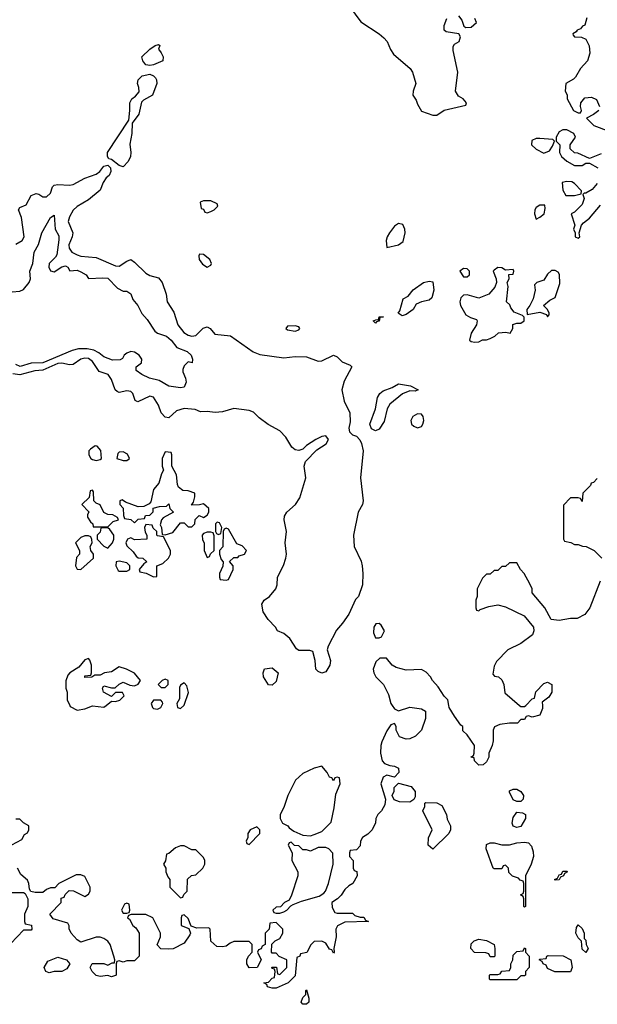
# Model space of a CAD drawing. Header units: inches. Extents: x 2380053 to 2584298, y 380219 to 546618.
# Tile 733 of 788: x 2561910 to 2564930, y 458438 to 463584. Entities that reach past the tile are written whole.
import ezdxf

# ---------------------------------------------------------------- set-up
doc = ezdxf.new("R2010")
doc.units = ezdxf.units.IN
doc.header["$MEASUREMENT"] = 0
doc.layers.add('C5465', color=7, linetype='Continuous')
doc.layers.add('C5466', color=7, linetype='Continuous')

msp = doc.modelspace()

# ---------------------------------------------------------------- linework, layer by layer
at = {"layer": 'C5465', "color": 2, "elevation": 34}
for points in [[(2563857.8, 460000), (2563870, 459982), (2563890, 459971.3), (2563950, 459991), (2564010, 459982), (2564032, 459970), (2564031.6, 459931.6), (2564011.3, 459870), (2563979.8, 459840.2), (2563950, 459825.2), (2563930, 459824), (2563895.3, 459835.3), (2563878, 459870), (2563878, 459890), (2563870, 459906), (2563850, 459898), (2563830, 459868), (2563802.8, 459810), (2563798.8, 459790), (2563796, 459750), (2563804.7, 459710), (2563816.9, 459696.9), (2563845.4, 459685.4), (2563870, 459682), (2563890, 459672), (2563891.3, 459650), (2563870, 459626), (2563830, 459635.3), (2563810, 459626), (2563798, 459590), (2563822, 459510), (2563819.6, 459480.4), (2563802, 459450), (2563782, 459430), (2563772, 459410), (2563770, 459386), (2563752, 459350), (2563730, 459328), (2563702, 459310), (2563692, 459290), (2563690, 459266), (2563670, 459246), (2563638, 459242), (2563634, 459230), (2563634, 459210), (2563654, 459190), (2563654, 459150), (2563658, 459138), (2563672.7, 459132.7), (2563674, 459110), (2563652, 459070), (2563630, 459058), (2563610, 459038), (2563591.2, 459008.9), (2563571.3, 458988.7), (2563542, 458970), (2563543.6, 458943.6), (2563558, 458918), (2563570, 458914), (2563650, 458914), (2563662, 458902), (2563690, 458894), (2563710, 458894), (2563718, 458878), (2563734, 458870), (2563610, 458868), (2563571.6, 458848.4), (2563562, 458830), (2563564.7, 458790), (2563552, 458730), (2563554, 458710), (2563550, 458706), (2563542, 458722), (2563530, 458726), (2563510, 458758), (2563490, 458768), (2563450, 458766), (2563431.6, 458748.4), (2563411.2, 458708.9), (2563378, 458702), (2563374, 458690), (2563358, 458682), (2563350, 458586), (2563314, 458550), (2563250, 458522), (2563230, 458522), (2563206, 458530), (2563202, 458542), (2563186, 458550), (2563210, 458554), (2563230, 458574), (2563242, 458578), (2563246, 458610), (2563242, 458622), (2563230, 458626), (2563227.3, 458632.7), (2563252.7, 458632.7), (2563258, 458598), (2563270, 458594), (2563306, 458630), (2563306, 458670), (2563267.3, 458687.3), (2563250, 458706), (2563230, 458706), (2563226, 458710), (2563227.3, 458752.7), (2563246, 458770), (2563270, 458782), (2563286, 458810), (2563286, 458830), (2563250, 458866), (2563218, 458862), (2563214, 458830), (2563194, 458810), (2563194, 458750), (2563178, 458742), (2563172.7, 458727.3), (2563158, 458722), (2563154, 458710), (2563172, 458670), (2563152, 458630), (2563110, 458628), (2563098, 458650), (2563098, 458670), (2563106, 458690), (2563126, 458710), (2563126, 458750), (2563110, 458766), (2563030, 458766), (2563010, 458758), (2562990, 458742), (2562970, 458738), (2562940.4, 458740.4), (2562908.4, 458768.4), (2562906, 458830), (2562898, 458838), (2562836.4, 458836.4), (2562806, 458846), (2562790, 458886), (2562770, 458906), (2562758, 458902), (2562754, 458890), (2562754, 458850), (2562794, 458834), (2562802, 458810), (2562799.6, 458800.4), (2562770, 458758), (2562711.6, 458728.4), (2562690, 458726), (2562648.4, 458728.4), (2562628.4, 458748.4), (2562646, 458790), (2562646, 458810), (2562606, 458890), (2562570, 458908), (2562492.7, 458907.3), (2562478, 458902), (2562474, 458890), (2562483.6, 458883.6), (2562502, 458850), (2562516.9, 458836.9), (2562534, 458810), (2562534, 458690), (2562510, 458666), (2562470, 458666), (2562450, 458658), (2562430, 458666), (2562418, 458662), (2562414, 458650), (2562414, 458590), (2562410, 458588), (2562390, 458582), (2562370, 458588), (2562330, 458584), (2562309.1, 458589.1), (2562288.8, 458608.9), (2562278, 458630), (2562289, 458651), (2562350, 458651.3), (2562370, 458642), (2562394, 458654), (2562406, 458654), (2562408, 458670), (2562402, 458690), (2562382, 458750), (2562370, 458768), (2562350, 458782), (2562330, 458788.7), (2562310, 458788.7), (2562230, 458762), (2562210, 458775.3), (2562179, 458810), (2562168, 458832), (2562168, 458848), (2562162, 458862), (2562084.7, 458884.7), (2562068, 458910), (2562126, 458970), (2562127.3, 458992.7), (2562142, 458998), (2562147.3, 459012.7), (2562168, 459032), (2562191.6, 459031.6), (2562250, 459002), (2562270, 459014), (2562278, 459030), (2562278, 459050), (2562250, 459106), (2562230, 459115.3), (2562205.4, 459114.6), (2562114, 459070), (2562092.7, 459047.3), (2562070, 459046), (2562050, 459038), (2562030, 459022), (2561990, 459022), (2561968, 459028), (2561960.4, 459040.4), (2561958, 459070), (2561950, 459086), (2561916.4, 459116.4), (2561898, 459150)], [(2562171.8, 460000), (2562174.4, 459994.4), (2562210, 459974.8), (2562250, 459982), (2562290, 459998), (2562350, 459991.3), (2562361.3, 460000)], [(2562601.3, 460000), (2562604.7, 459990), (2562610, 459984.7), (2562630, 459981), (2562648, 459990), (2562653, 460000)], [(2562733, 460000), (2562734, 459990), (2562750, 459984.7), (2562767.7, 460000)], [(2564642.8, 460000), (2564643.6, 459983.6), (2564630, 459948.7), (2564590, 459938), (2564570, 459946), (2564558, 459942), (2564550, 459926), (2564530, 459926), (2564512, 459908), (2564470, 459908), (2564419.6, 459900.4), (2564391.6, 459888.4), (2564384.7, 459870), (2564385.4, 459814.6), (2564381, 459790), (2564362, 459750), (2564362, 459730), (2564350, 459706), (2564334, 459690), (2564310, 459688), (2564288, 459710), (2564286, 459726), (2564268, 459730), (2564282, 459738), (2564286, 459750), (2564288, 459790), (2564250, 459846), (2564227.3, 459867.3), (2564226, 459890), (2564216.4, 459896.4), (2564183.2, 459943.2), (2564155.3, 459990), (2564153.5, 460000)], [(2564523.1, 460000), (2564530, 459994), (2564550, 459994), (2564556, 460000)], [(2561868.8, 459271.1), (2561920.4, 459299.6), (2561935.3, 459324.7), (2561950, 459334), (2561958, 459350), (2561958, 459370), (2561930, 459386), (2561910, 459406), (2561890, 459406)], [(2561870, 459022), (2561930, 459022), (2561938, 459018), (2561952, 458990), (2561952, 458950), (2561934, 458910), (2561934, 458870), (2561938, 458858), (2561971.2, 458851.1), (2561974, 458830), (2561970, 458826), (2561930, 458826), (2561863.6, 458756.4)]]:
    msp.add_lwpolyline(points, dxfattribs=at)
for points in [[(2563490, 459682), (2563450, 459672.7), (2563390, 459644), (2563352, 459610), (2563311.2, 459528.9), (2563290, 459466), (2563272, 459430), (2563272, 459410), (2563284.7, 459384.7), (2563312, 459370), (2563319.6, 459359.6), (2563343.6, 459343.6), (2563390, 459322), (2563430, 459318), (2563450, 459324.7), (2563490, 459342), (2563538, 459390), (2563554.6, 459465.4), (2563563.1, 459536.9), (2563586, 459590), (2563582, 459622), (2563570, 459626), (2563558, 459622), (2563550, 459606), (2563542, 459622), (2563530, 459626), (2563518, 459650)], [(2563950, 459495.3), (2563896.4, 459496.4), (2563867.3, 459507.3), (2563858, 459530), (2563867.3, 459552.7), (2563868.4, 459571.6), (2563890, 459594), (2563955.9, 459575.9), (2563978, 459550), (2563976.9, 459523.1), (2563970, 459508)], [(2564510, 459498), (2564490, 459506), (2564470, 459546), (2564470, 459554), (2564490, 459562), (2564510, 459562), (2564530.7, 459550.7), (2564544.7, 459530), (2564542, 459510), (2564530, 459498)], [(2564070, 459248), (2564046, 459270), (2564047.3, 459307.3), (2564066, 459350), (2564018, 459450), (2564027.3, 459472.7), (2564028, 459490), (2564032.7, 459492.7), (2564091.2, 459491.1), (2564116.9, 459476.9), (2564142, 459430), (2564145.4, 459405.4), (2564162, 459370), (2564162, 459350), (2564154, 459330)], [(2564510, 459362), (2564490, 459368.7), (2564484.7, 459384.7), (2564490, 459414), (2564510, 459442), (2564539.6, 459439.6), (2564554, 459430), (2564554, 459410), (2564530, 459368)], [(2563150, 459366), (2563114, 459350), (2563102, 459330), (2563102, 459310), (2563094, 459290), (2563098, 459278), (2563110, 459274), (2563166, 459330), (2563166, 459350)], [(2562770, 459266), (2562750, 459266), (2562723.6, 459256.4), (2562690, 459226), (2562678, 459222), (2562671.6, 459188.4), (2562662, 459170), (2562674, 459150), (2562674, 459130), (2562683.6, 459103.6), (2562694, 459090), (2562694, 459050), (2562750, 458994), (2562762, 458998), (2562767.3, 459012.7), (2562786, 459030), (2562787.3, 459092.7), (2562808.4, 459111.6), (2562830, 459114), (2562868, 459150), (2562878, 459170), (2562878, 459190), (2562870, 459206), (2562830, 459246), (2562810, 459246)], [(2563330, 459286), (2563318, 459282), (2563314, 459270), (2563334, 459230), (2563332, 459190), (2563364.7, 459130), (2563364.7, 459110), (2563331.6, 459008.4), (2563318, 458982), (2563294, 458970), (2563272.7, 458947.3), (2563250, 458946), (2563234, 458930), (2563238, 458918), (2563250, 458914), (2563270, 458914), (2563290, 458922), (2563306, 458930), (2563327.3, 458952.7), (2563340.4, 458959.6), (2563383.1, 458976.9), (2563476.4, 459003.6), (2563500.4, 459019.6), (2563508, 459030), (2563524, 459070), (2563548.7, 459170), (2563547.3, 459227.3), (2563526, 459250), (2563510, 459258), (2563470, 459258), (2563430, 459238), (2563410, 459246), (2563390, 459246), (2563370, 459266), (2563347.3, 459267.3)], [(2564550, 458946), (2564546, 458950), (2564546, 458990), (2564542, 459002), (2564528, 459010), (2564542, 459018), (2564546, 459030), (2564546, 459070), (2564542, 459082), (2564527.3, 459087.3), (2564518, 459098), (2564487.3, 459107.3), (2564467.3, 459127.3), (2564466, 459150), (2564450, 459166), (2564438, 459162), (2564430, 459146), (2564390, 459146), (2564386, 459150), (2564348, 459250), (2564350, 459274), (2564370, 459282), (2564390, 459282), (2564430, 459272), (2564470, 459272), (2564510, 459282), (2564550, 459284.7), (2564570, 459282), (2564585.4, 459265.4), (2564595.3, 459235.3), (2564596, 459210), (2564584.7, 459170), (2564554, 459110), (2564554, 458950)], [(2564710, 459086), (2564706, 459090), (2564722, 459098), (2564730, 459114), (2564742, 459118), (2564750, 459134), (2564770, 459134), (2564774, 459130), (2564758, 459122), (2564754, 459110), (2564738, 459102), (2564730, 459088)], [(2562470, 458966), (2562458, 458962), (2562442, 458930), (2562450, 458914), (2562470, 458914), (2562482, 458918), (2562486, 458930), (2562482, 458962)], [(2564870, 458708), (2564850, 458726), (2564847.3, 458767.3), (2564830, 458786), (2564818, 458810), (2564820.4, 458839.6), (2564830, 458854), (2564850, 458834), (2564862, 458810), (2564862, 458782), (2564870, 458774), (2564872, 458750), (2564882, 458730)], [(2564370, 458686), (2564362, 458702), (2564347.3, 458707.3), (2564288.4, 458708.4), (2564268, 458730), (2564270, 458754), (2564286, 458770), (2564310, 458778), (2564350, 458771.3), (2564390, 458751.3), (2564394, 458730), (2564394, 458690), (2564390, 458686)], [(2564370, 458566), (2564366, 458570), (2564366, 458590), (2564370, 458594), (2564410, 458594), (2564422, 458598), (2564430, 458612), (2564470, 458614), (2564478, 458630), (2564478, 458650), (2564488, 458670), (2564490, 458694), (2564510, 458714), (2564542, 458718), (2564550, 458734), (2564554, 458730), (2564554, 458710), (2564574, 458690), (2564574, 458630), (2564554, 458610), (2564554, 458590), (2564550, 458586), (2564530, 458586), (2564510, 458566)], [(2564790, 458608), (2564708.4, 458608.4), (2564670, 458626), (2564662, 458642), (2564646, 458650), (2564642, 458662), (2564626, 458670), (2564630, 458674), (2564662, 458678), (2564666, 458690), (2564672.7, 458692.7), (2564751.6, 458691.6), (2564792, 458670), (2564798, 458630)], [(2562063.1, 458603.1), (2562046, 458610), (2562038, 458630), (2562056.4, 458663.6), (2562110, 458684.7), (2562154, 458670), (2562172, 458650), (2562156.9, 458623.1), (2562130, 458608.7), (2562090, 458608.7)], [(2563390, 458438), (2563382, 458450), (2563390, 458474), (2563406, 458490), (2563406, 458510), (2563410, 458514), (2563422, 458470), (2563422, 458450), (2563410, 458438)]]:
    msp.add_lwpolyline(points, close=True, dxfattribs=at)
at = {"layer": 'C5466', "color": 2}
for points, elevation in [([(2563634, 463654), (2563693.4, 463573.4), (2563790, 463510.7), (2563814, 463490), (2563830.6, 463470), (2563848, 463428), (2563863.8, 463403.8), (2563950.6, 463330), (2563963, 463310), (2563980.7, 463250), (2563966.8, 463210), (2563966, 463190), (2563983.5, 463163.5), (2563990, 463142), (2564010, 463106.8), (2564070, 463084.7), (2564090, 463086), (2564130, 463111), (2564242, 463138), (2564246, 463150), (2564228, 463170), (2564203.7, 463183.7), (2564189.2, 463210), (2564200.7, 463310), (2564176.4, 463423.6), (2564176.4, 463443.6), (2564184, 463456), (2564208, 463470), (2564214.6, 463494.6), (2564206, 463510), (2564140.4, 463520.4), (2564128.7, 463530), (2564130, 463554), (2564144, 463590)], 34), ([(2564204.7, 463604.7), (2564221, 463581), (2564231.2, 463551.1), (2564242.8, 463542.8), (2564270, 463544.7), (2564298, 463570), (2564288.7, 463590)], 34), ([(2564874.4, 463594.4), (2564864, 463556), (2564852, 463550), (2564842.8, 463537.2), (2564824.7, 463530), (2564819.8, 463520.2), (2564802, 463510), (2564803.6, 463503.6), (2564810, 463494), (2564847.3, 463492.7), (2564870, 463482), (2564887.5, 463447.5), (2564891.3, 463410), (2564878, 463370), (2564842.8, 463330), (2564815.3, 463284.7), (2564806, 463274), (2564764.7, 463250), (2564762, 463210), (2564771.6, 463191.6), (2564772, 463170), (2564804.7, 463110), (2564830, 463098), (2564842, 463098), (2564848, 463110), (2564842, 463130), (2564844, 463150), (2564864, 463176), (2564899.8, 463179.8), (2564926.4, 463166.4), (2564941, 463130)], 34), ([(2564938, 463110), (2564910.9, 463089.1), (2564874, 463070), (2564911.2, 463031.1), (2564990, 463001)], 34), ([(2564950, 462884), (2564890, 462858), (2564827.3, 462887.3), (2564810, 462888), (2564788.7, 462908.7), (2564788, 462930), (2564815.3, 462970), (2564808, 462990), (2564770, 463008.7), (2564750, 463008), (2564730, 462998), (2564714, 462970), (2564714, 462950), (2564734, 462930), (2564732, 462890), (2564742, 462870), (2564770, 462844.7), (2564810, 462822), (2564850, 462822), (2564870, 462834), (2564890, 462834), (2564932, 462810)], 34), ([(2561890, 462411), (2561922, 462430), (2561933.2, 462450), (2561919, 462550), (2561904, 462590), (2561910, 462602), (2561943.1, 462616.9), (2561970, 462664.7), (2561996, 462676), (2562010, 462672), (2562030, 462658), (2562050, 462658.8), (2562070, 462678), (2562081.2, 462710), (2562090, 462718.8), (2562110, 462723), (2562170, 462718.7), (2562190, 462723.1), (2562250, 462755.5), (2562310, 462776.3), (2562329.6, 462790.4), (2562350, 462818), (2562370, 462824.7), (2562384.7, 462810), (2562386.8, 462790), (2562377.3, 462770), (2562361.7, 462758.3), (2562346.1, 462733.9), (2562330, 462692.7), (2562270, 462642.9), (2562210, 462607.3), (2562190, 462589.3), (2562170, 462554), (2562163.1, 462530), (2562187, 462470), (2562184.9, 462450), (2562167.5, 462407.5), (2562168.8, 462390), (2562183, 462370), (2562210, 462354.4), (2562230, 462348.8), (2562310, 462342), (2562410, 462298), (2562430, 462296.3), (2562470, 462322.8), (2562490, 462330.8), (2562510, 462317.3), (2562570, 462259.1), (2562590, 462247.3), (2562635.5, 462235.5), (2562654.8, 462210), (2562674.8, 462150), (2562681, 462110), (2562715.9, 462055.9), (2562737.1, 461990), (2562768, 461950), (2562790, 461935.5), (2562810, 461930.5), (2562830, 461934), (2562868.2, 461971.8), (2562890, 461979.1), (2562906, 461970), (2562930, 461940.7), (2563012.1, 461932.1), (2563130, 461848.9), (2563165.4, 461834.6), (2563290, 461816.4), (2563350, 461824), (2563410, 461821.3), (2563470, 461799.5), (2563490, 461800.4), (2563550, 461830.7), (2563570, 461822.8), (2563596.4, 461796.4), (2563638, 461778), (2563646.8, 461770), (2563605.5, 461694.5), (2563594, 461650), (2563606.7, 461590), (2563635.8, 461530), (2563637.3, 461482.7), (2563630.7, 461450), (2563634.8, 461430), (2563650, 461414.8), (2563670, 461406.8), (2563688.2, 461388.2), (2563697.3, 461370), (2563704.9, 461330), (2563691, 461190), (2563706, 461070), (2563702.8, 461050), (2563678.8, 461010), (2563656, 460890), (2563658, 460830), (2563694.4, 460754.4), (2563701, 460730), (2563704.7, 460690), (2563702, 460630), (2563682, 460570), (2563666.4, 460553.6), (2563630, 460478), (2563598, 460430), (2563566.4, 460393.6), (2563522, 460310), (2563518, 460290), (2563534.4, 460234.4), (2563530.9, 460210.9), (2563510, 460175.3), (2563490, 460168.7), (2563470, 460178), (2563458, 460190), (2563454.6, 460234.6), (2563442, 460282), (2563427.3, 460287.3), (2563370, 460288), (2563356.4, 460296.4), (2563322, 460350), (2563290, 460375.3), (2563258, 460390), (2563248, 460410), (2563209.1, 460449.1), (2563182, 460490), (2563175.3, 460530), (2563188, 460550), (2563215.3, 460570), (2563248.7, 460610), (2563255.3, 460630), (2563258, 460670), (2563289.1, 460730.9), (2563302, 460770), (2563304, 460790), (2563297, 460850), (2563304.2, 460910), (2563291.8, 460970), (2563294, 460990), (2563307.3, 461010), (2563352.3, 461050), (2563374.7, 461085.3), (2563405.1, 461190), (2563398, 461250), (2563404.8, 461275.2), (2563463.7, 461336.3), (2563512.5, 461367.5), (2563524, 461390), (2563510, 461408.7), (2563490, 461405.2), (2563458, 461390), (2563410, 461359), (2563390, 461339), (2563370, 461332.7), (2563350, 461336), (2563333.2, 461350), (2563301.4, 461401.4), (2563270, 461434.5), (2563208.6, 461468.5), (2563162.5, 461502.5), (2563132.2, 461532.2), (2563110, 461541.6), (2563030, 461552.3), (2562970, 461534.7), (2562931.4, 461531.5), (2562890, 461537.2), (2562854.6, 461534.6), (2562827.3, 461547.3), (2562770, 461551.3), (2562730, 461539.5), (2562690, 461502.7), (2562670, 461506), (2562649.6, 461529.6), (2562635.6, 461570), (2562610, 461612), (2562590, 461616.2), (2562527.3, 461587.3), (2562513.2, 461593.2), (2562501.2, 461630), (2562490, 461641.2), (2562470, 461645.2), (2562430, 461636), (2562420.1, 461640.1), (2562409.5, 461649.5), (2562390, 461704), (2562372.3, 461730), (2562325.4, 461745.4), (2562290, 461797), (2562270, 461812.8), (2562250, 461814.7), (2562230, 461809.3), (2562190, 461781.6), (2562170, 461779.7), (2562130, 461788.6), (2562110, 461787.8), (2562030, 461753.3), (2561988.2, 461748.2), (2561910, 461727.2), (2561873.7, 461733.7)], 30), ([(2564930, 462728.7), (2564903.5, 462696.5), (2564870, 462678), (2564862, 462678), (2564854, 462670), (2564862, 462650), (2564850, 462618), (2564810, 462578), (2564794, 462570), (2564812, 462510), (2564804.7, 462490), (2564814, 462470), (2564814, 462450), (2564830, 462442), (2564838, 462450), (2564835.3, 462470), (2564848, 462510), (2564857, 462523), (2564890, 462547.7), (2564945.9, 462614.1)], 34), ([(2561870, 462162.4), (2561910, 462166), (2561930, 462174.8), (2561959.3, 462210), (2561966, 462230), (2561962.7, 462270), (2561978.4, 462310), (2561986, 462370), (2562008, 462410), (2562025.6, 462470), (2562070, 462551), (2562090, 462562), (2562095.5, 462490), (2562113.7, 462453.7), (2562114.4, 462434.4), (2562104, 462356), (2562097.3, 462342.7), (2562064, 462310), (2562062, 462290), (2562070, 462271.3), (2562090, 462266.8), (2562130, 462292), (2562150, 462298), (2562162, 462290), (2562172, 462272), (2562210, 462274.8), (2562230, 462266.8), (2562258, 462250), (2562270, 462232), (2562344.1, 462235.9), (2562370, 462233), (2562420.5, 462180.5), (2562450, 462164.7), (2562470, 462164.7), (2562490, 462152), (2562502, 462122), (2562526.8, 462090), (2562548, 462048), (2562577.1, 462017.1), (2562617.1, 461957.1), (2562630, 461946), (2562678, 461930), (2562701, 461910), (2562730.6, 461870.6), (2562784.7, 461850), (2562806, 461830), (2562814, 461810), (2562811.3, 461790), (2562790, 461795.3), (2562770, 461775.3), (2562763.4, 461756.6), (2562763, 461743), (2562777.3, 461710), (2562780.5, 461690), (2562770, 461664), (2562750, 461660.9), (2562690, 461669), (2562638.7, 461698.7), (2562588, 461710), (2562548, 461730), (2562518, 461750), (2562518, 461770), (2562546, 461790), (2562548, 461810), (2562534, 461830), (2562510, 461846), (2562490, 461849.2), (2562470, 461841.2), (2562456, 461830), (2562446.8, 461813.2), (2562434.4, 461805.6), (2562394.9, 461805.1), (2562350, 461822), (2562323.7, 461843.7), (2562296.6, 461856.6), (2562263.3, 461863.3), (2562216.5, 461863.5), (2562184.2, 461855.8), (2562030, 461791.2), (2561970.2, 461789.8), (2561911.9, 461771.9), (2561890, 461781.6)], 26), ([(2564930, 461186), (2564910, 461166), (2564898, 461162), (2564894, 461150), (2564854, 461110), (2564850, 461066), (2564842, 461082), (2564830, 461086), (2564790, 461086), (2564752.7, 461047.3), (2564754, 460870), (2564758, 460858), (2564791.6, 460851.6), (2564810, 460842), (2564830, 460842), (2564852.7, 460832.7), (2564871.6, 460831.6), (2564914, 460810), (2564954, 460770)], 34), ([(2564944.7, 460650), (2564891.3, 460510), (2564865.4, 460474.6), (2564825.4, 460454.6), (2564790, 460454), (2564730, 460444), (2564688.8, 460448.9), (2564655.3, 460510), (2564590, 460588), (2564588.7, 460608.7), (2564576.4, 460636.4), (2564548, 460690), (2564528, 460710), (2564510, 460746), (2564470, 460746), (2564450, 460726), (2564430, 460726), (2564410, 460706), (2564390, 460706), (2564370, 460686), (2564350, 460686), (2564330, 460666), (2564302, 460610), (2564302, 460570), (2564294, 460550), (2564294, 460510), (2564298, 460498), (2564310, 460494), (2564318, 460502), (2564363.1, 460516.9), (2564410, 460526), (2564450, 460516), (2564547.9, 460467.9), (2564596, 460410), (2564598, 460390), (2564590.7, 460369.3), (2564530, 460324), (2564462, 460290), (2564402, 460230), (2564390, 460206), (2564383.6, 460163.6), (2564392.7, 460152.7), (2564414, 460150), (2564430, 460134), (2564442, 460110), (2564446.4, 460066.4), (2564523.1, 460000)], 34), ([(2562361.3, 460000), (2562390, 460022), (2562410, 460021), (2562432.9, 460027.1), (2562455.3, 460050), (2562447.3, 460067.3), (2562410, 460068), (2562390, 460046), (2562348.7, 460070), (2562342, 460090), (2562350, 460102), (2562390, 460091.3), (2562408.4, 460091.6), (2562430, 460112), (2562450, 460122), (2562485.4, 460105.4), (2562510, 460102.8), (2562529.1, 460110.9), (2562542, 460130), (2562510, 460169), (2562468, 460190), (2562430, 460201.2), (2562390, 460175.3), (2562354, 460170), (2562330, 460158), (2562302, 460158), (2562287.3, 460147.3), (2562250, 460146), (2562250, 460154), (2562282, 460158), (2562286, 460170), (2562286, 460210), (2562276.4, 460236.4), (2562270, 460246), (2562250, 460238), (2562219.8, 460200.2), (2562172, 460170), (2562162, 460158), (2562151.6, 460128.4), (2562151.3, 460110), (2562151.3, 460090), (2562158, 460070), (2562158, 460030), (2562171.8, 460000)], 34), ([(2564153.5, 460000), (2564148, 460030), (2564129.1, 460049.1), (2564098, 460098), (2564068, 460130), (2564058, 460150), (2564034.6, 460174.6), (2564010, 460188), (2563930, 460184), (2563878, 460198), (2563858, 460210), (2563827.3, 460247.3), (2563792.7, 460247.3), (2563771.6, 460228.4), (2563758, 460190), (2563762, 460170), (2563772, 460150), (2563812, 460110), (2563838, 460058), (2563851, 460010), (2563857.8, 460000)], 34), ([(2562767.7, 460000), (2562770, 460002), (2562792, 460068), (2562783.1, 460103.1), (2562770, 460118), (2562750, 460106), (2562746, 460094), (2562744.7, 460035.3), (2562732, 460010), (2562733, 460000)], 34), ([(2564556, 460000), (2564590, 460034), (2564602, 460038), (2564608.4, 460071.6), (2564650, 460114), (2564670, 460122), (2564692, 460110), (2564692, 460070), (2564676.9, 460043.1), (2564642, 460018), (2564642.8, 460000)], 34), ([(2562653, 460000), (2562658, 460010), (2562656.4, 460016.4), (2562647.3, 460027.3), (2562610, 460028), (2562598, 460010), (2562601.3, 460000)], 34)]:
    msp.add_lwpolyline(points, dxfattribs=dict(at, elevation=elevation))
for points, elevation in [([(2562590, 463344), (2562570, 463348.7), (2562554, 463370), (2562549, 463390), (2562589.5, 463430.5), (2562618, 463450), (2562635.3, 463455.3), (2562642, 463450), (2562634.8, 463430), (2562650, 463411), (2562659.1, 463390), (2562658.8, 463370), (2562610, 463349)], 30), ([(2562450, 462815.3), (2562430, 462822), (2562390, 462854), (2562376.4, 462856.4), (2562369.2, 462869.2), (2562369, 462890), (2562480.2, 463059.8), (2562486, 463110), (2562485.2, 463150), (2562495.3, 463170), (2562516, 463184), (2562533.6, 463206.4), (2562533.2, 463230), (2562526, 463250), (2562529.3, 463270), (2562550, 463291), (2562590, 463298.8), (2562610, 463291), (2562619.9, 463279.9), (2562625.5, 463270), (2562626, 463250), (2562604.7, 463190), (2562556.8, 463163.2), (2562547.1, 463152.9), (2562533, 463090), (2562497.3, 463042.7), (2562496.4, 462990), (2562486, 462934), (2562491.7, 462890), (2562488.6, 462870), (2562476.7, 462843.3)], 30), ([(2564630, 462964), (2564610, 462964), (2564587.7, 462952.3), (2564586, 462930), (2564610, 462906.8), (2564650, 462886), (2564680.4, 462899.6), (2564696.4, 462923.6), (2564706, 462950), (2564698, 462958)], 34), ([(2564770, 462739), (2564746.4, 462733.6), (2564750, 462694), (2564764.7, 462664.7), (2564810, 462666), (2564846, 462674), (2564848, 462690), (2564810, 462728.7), (2564796.5, 462736.5)], 34), ([(2562910, 462638), (2562870, 462638), (2562854, 462630), (2562858, 462598), (2562870, 462594), (2562878, 462578), (2562890, 462574), (2562910, 462582), (2562926, 462590), (2562946, 462610), (2562942, 462622)], 34), ([(2564655.3, 462615.3), (2564630, 462615.3), (2564610, 462602), (2564602.8, 462590), (2564601, 462570), (2564610, 462542), (2564630, 462551.3), (2564652.7, 462570), (2564658, 462598)], 34), ([(2563890, 462519.3), (2563870, 462505.2), (2563842.8, 462470), (2563830.8, 462450), (2563826, 462430), (2563830, 462394), (2563890, 462406.8), (2563915.5, 462424.5), (2563924.5, 462470), (2563923.7, 462490), (2563913.6, 462513.6)], 34), ([(2562850, 462358), (2562846, 462350), (2562847.3, 462330), (2562866.2, 462306.2), (2562890, 462291.3), (2562910, 462302), (2562913.2, 462310), (2562904, 462330), (2562870, 462357.2)], 34), ([(2564410, 462288.7), (2564390, 462275.3), (2564386, 462270), (2564401, 462230), (2564402.8, 462210), (2564393.7, 462186.3), (2564362, 462150), (2564310, 462129.3), (2564250, 462146), (2564230, 462144), (2564216, 462130), (2564211, 462110), (2564214.8, 462090), (2564242, 462042), (2564267.1, 462027.1), (2564298, 462018), (2564302, 462010), (2564298, 461990), (2564270, 461946), (2564261, 461910), (2564270, 461902.8), (2564290, 461898.8), (2564310, 461901), (2564329.3, 461910.7), (2564350, 461910.7), (2564370, 461917.3), (2564394, 461930), (2564412.9, 461947.1), (2564451.3, 461951.3), (2564474, 461946), (2564488, 461970), (2564488.8, 461991.1), (2564510, 461998), (2564530, 461998), (2564548, 462010), (2564548, 462030), (2564539, 462039), (2564495.3, 462055.3), (2564478, 462078), (2564473.2, 462093.2), (2564455.3, 462110), (2564464, 462190), (2564459, 462210), (2564468.7, 462230), (2564468, 462252), (2564490, 462254), (2564494, 462270), (2564490, 462278), (2564450, 462275.3), (2564430, 462288)], 34), ([(2564230, 462284), (2564211.3, 462270), (2564230, 462241), (2564250, 462241), (2564262, 462250), (2564262, 462270), (2564250, 462282)], 34), ([(2564710, 462274), (2564690, 462274), (2564670, 462254), (2564650, 462222), (2564614, 462210), (2564602, 462198), (2564604.7, 462170), (2564594.8, 462125.2), (2564578, 462090), (2564561, 462070), (2564563.6, 462043.6), (2564630, 462056), (2564663.5, 462043.5), (2564670, 462032), (2564679, 462041), (2564679, 462050), (2564668.7, 462070), (2564648.7, 462090), (2564680.9, 462119.1), (2564710, 462132), (2564734.5, 462205.5), (2564732.1, 462252.1), (2564724.7, 462264.7)], 34), ([(2563910, 462037.2), (2563888.7, 462050), (2563897, 462063), (2563915.3, 462124.7), (2563940.2, 462139.8), (2563967.2, 462172.8), (2564022, 462210), (2564050, 462218), (2564070, 462214), (2564074.8, 462170), (2564064.7, 462130), (2564050, 462119), (2564010, 462109.4), (2563983, 462097), (2563966.8, 462070), (2563930, 462043.7)], 30), ([(2563770, 461998), (2563758, 462010), (2563778, 462018), (2563786, 462014), (2563790, 462030.7), (2563811.2, 462031.1), (2563792.7, 462027.3), (2563790, 462009.2), (2563775.3, 462004.7)], 30), ([(2563350, 461984), (2563310, 461982), (2563301, 461970), (2563310, 461962.8), (2563350, 461956), (2563370, 461962.8), (2563375.1, 461970), (2563370, 461979)], 34), ([(2563978, 461642), (2563950, 461644), (2563910.6, 461629.4), (2563844.4, 461575.6), (2563830.6, 461550), (2563815.5, 461484.5), (2563790, 461444), (2563770, 461436), (2563750, 461445.2), (2563740.7, 461470), (2563769.5, 461550.5), (2563780.7, 461610), (2563792.7, 461630), (2563810, 461644.9), (2563858, 461662), (2563890, 461681), (2563954, 461670), (2563994, 461650)], 30), ([(2563990, 461524.5), (2563965.5, 461510), (2563955.5, 461490), (2563959.1, 461470), (2563970, 461459.1), (2563990, 461450.6), (2564010, 461457.3), (2564018.4, 461470), (2564022.9, 461490), (2564019.5, 461510), (2564010, 461522.7)], 34), ([(2562303.6, 461356.4), (2562279.6, 461340.4), (2562272, 461330), (2562272, 461310), (2562282, 461290), (2562290, 461284.7), (2562310, 461281), (2562330, 461284.7), (2562338, 461290), (2562333.2, 461333.2), (2562314.6, 461354.6)], 34), ([(2562450, 461325.2), (2562430, 461324), (2562423, 461317), (2562418, 461290), (2562450, 461280.5), (2562470, 461280.7), (2562484, 461290), (2562474.2, 461314.2)], 34), ([(2562670, 461326), (2562654, 461290), (2562654, 461250), (2562662, 461230), (2562651.3, 461210), (2562638, 461162), (2562610, 461128), (2562596, 461064), (2562586.4, 461053.6), (2562559.6, 461040.4), (2562530, 461038), (2562463.1, 461063.1), (2562444.7, 461075.3), (2562434, 461070), (2562434, 461050), (2562451.3, 461031.3), (2562452.7, 460992.7), (2562458, 460978), (2562490, 460972), (2562510, 460954), (2562530, 460974), (2562562, 460978), (2562567.3, 460992.7), (2562590, 460994), (2562607.3, 461012.7), (2562608.4, 461031.6), (2562640.2, 461039.8), (2562678, 461042), (2562690, 461054), (2562694, 461030), (2562714, 461010), (2562659.8, 460980.2), (2562651.3, 460970), (2562644.7, 460944.7), (2562651.3, 460930), (2562654, 460894), (2562670, 460892), (2562710, 460904.7), (2562750, 460954), (2562770, 460954), (2562790, 460934), (2562810, 460934), (2562826, 460950), (2562827.3, 460972.7), (2562847.3, 460992.7), (2562870, 460982), (2562890, 460994), (2562898, 461010), (2562898, 461030), (2562870, 461053.2), (2562850, 461048), (2562807.3, 461047.3), (2562818, 461062), (2562826, 461090), (2562826, 461110), (2562790, 461121.2), (2562762.7, 461122.7), (2562740.2, 461140.2), (2562734.6, 461154.6), (2562730, 461206), (2562706, 461250), (2562706, 461310), (2562702, 461322)], 34), ([(2562290, 461126), (2562278, 461122), (2562272.7, 461087.3), (2562234, 461050), (2562271.6, 461011.6), (2562263.6, 460996.4), (2562263.6, 460983.6), (2562279.6, 460959.6), (2562292, 460950), (2562294, 460934), (2562370, 460934), (2562398, 460962), (2562426, 460970), (2562422, 460982), (2562396.4, 460996.4), (2562370, 460998), (2562349.2, 461009.2), (2562330, 461048), (2562310, 461058), (2562298, 461070), (2562296.4, 461116.4)], 34), ([(2562942, 460958), (2562934, 460950), (2562934, 460910), (2562938, 460898), (2562950, 460894), (2562962, 460898), (2562966, 460930), (2562955.3, 460955.3)], 34), ([(2562370, 460928), (2562334, 460926), (2562330, 460906), (2562314, 460890), (2562314, 460870), (2562350, 460832), (2562370, 460822), (2562395.3, 460850), (2562402, 460870), (2562402, 460890), (2562380.4, 460920.4)], 34), ([(2562570, 460946), (2562562, 460930), (2562565.4, 460905.4), (2562574, 460890), (2562574, 460870), (2562510, 460866), (2562490, 460875.3), (2562474, 460870), (2562464.7, 460850), (2562470, 460834), (2562503.6, 460803.6), (2562519.6, 460779.6), (2562530, 460772), (2562554, 460770), (2562574, 460750), (2562559.6, 460740.4), (2562534, 460710), (2562538, 460698), (2562571.6, 460691.6), (2562610, 460672), (2562626, 460674), (2562626, 460730), (2562658, 460742), (2562688, 460770), (2562698, 460790), (2562698, 460810), (2562662, 460882), (2562630, 460886), (2562626, 460890), (2562626, 460910), (2562607.3, 460927.3), (2562602, 460942)], 34), ([(2562910, 460906), (2562890, 460906), (2562870, 460898), (2562864.7, 460890), (2562865.4, 460865.4), (2562874, 460850), (2562874, 460810), (2562890, 460774), (2562902, 460778), (2562907.3, 460792.7), (2562926, 460810), (2562927.3, 460887.3), (2562922, 460902)], 34), ([(2562990, 460926), (2562978, 460922), (2562974, 460910), (2562971.3, 460828.7), (2562954, 460810), (2562954, 460790), (2562963.6, 460763.6), (2562974, 460750), (2562971.6, 460728.4), (2562954, 460690), (2562954, 460670), (2562958, 460658), (2562990, 460654), (2563002, 460658), (2563026, 460710), (2563026, 460730), (2563007.3, 460752.7), (2563030, 460774), (2563050, 460774), (2563058, 460782), (2563086, 460790), (2563095.3, 460810), (2563073.6, 460833.6), (2563045.2, 460845.2), (2563002, 460922)], 34), ([(2562270, 460886), (2562250, 460886), (2562230, 460878), (2562202, 460850), (2562222, 460810), (2562222, 460790), (2562207.1, 460772.9), (2562201, 460730), (2562210, 460712), (2562230, 460711.3), (2562295.3, 460770), (2562295.3, 460790), (2562282, 460810), (2562278, 460830), (2562288, 460850), (2562287.3, 460867.3), (2562282, 460882)], 34), ([(2562430, 460754), (2562414, 460750), (2562412, 460730), (2562425.4, 460705.4), (2562430, 460702), (2562470, 460702), (2562486, 460710), (2562486, 460730), (2562470, 460746)], 34), ([(2563790, 460428), (2563772.7, 460427.3), (2563762, 460410), (2563759.6, 460379.6), (2563770, 460354), (2563790, 460354), (2563802, 460358), (2563818, 460390), (2563800.4, 460420.4)], 34), ([(2563230, 460106), (2563210, 460108), (2563184, 460150), (2563182, 460170), (2563189.4, 460190.6), (2563230, 460196), (2563262, 460170), (2563250, 460126)], 30), ([(2562670, 460138), (2562654, 460130), (2562634, 460110), (2562650, 460094), (2562670, 460094), (2562686, 460110), (2562686, 460130)], 34)]:
    msp.add_lwpolyline(points, close=True, dxfattribs=dict(at, elevation=elevation))

doc.saveas('drawing.dxf')
